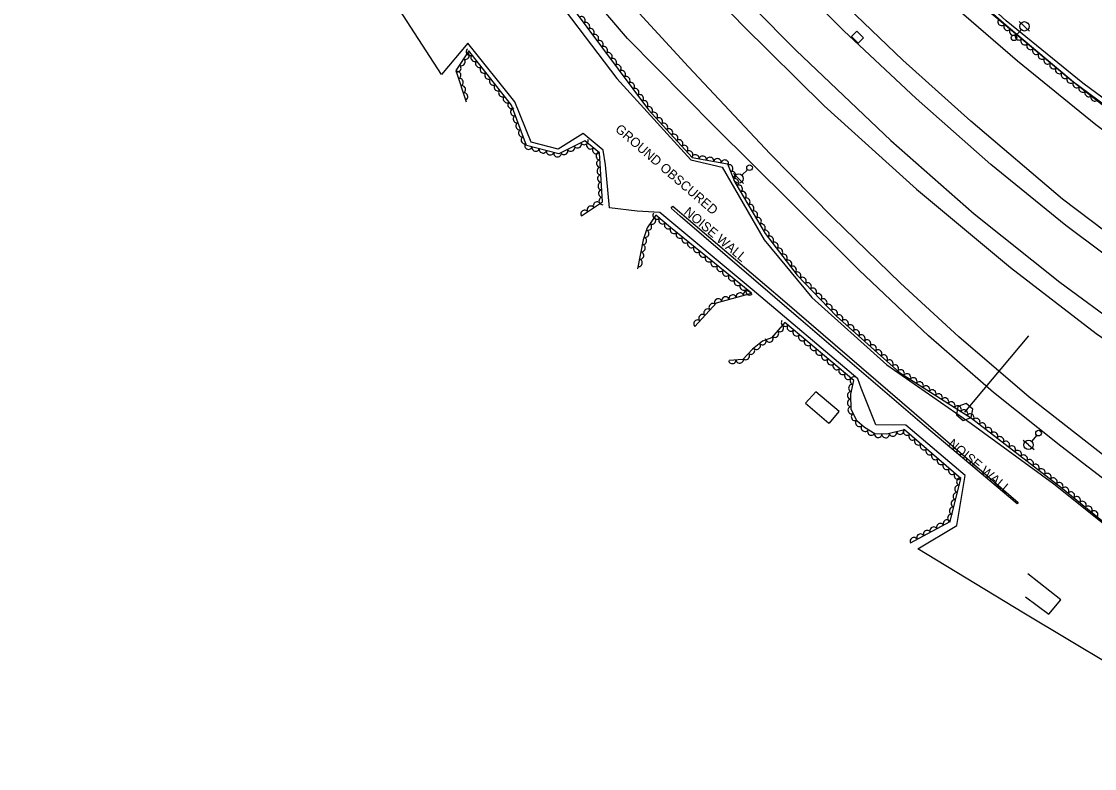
# Model space of a CAD drawing. Extents: x 1722896 to 1754269, y 648279 to 666297.
# Drawn here: x 1727994 to 1728567, y 652802 to 653201 of the extents above; entities that cross this region are included whole.
import ezdxf

# ---------------------------------------------------------------- set-up
doc = ezdxf.new("R2010")
doc.units = 0
for name, color, linetype in [('DESIGN - CENTERLINE - Proposed Text', 7, 'Continuous'), ('DESIGN - PUBLIC HEARING - Shapes', 7, 'Continuous'), ('DESIGN - SCRATCH - User 1', 7, 'Continuous'), ('SURVEY - CENTERLINE - Preliminary', 7, 'Continuous'), ('SURVEY - CENTERLINE - Preliminary Text', 7, 'Continuous'), ('SURVEY - DRAINAGE - Natural Features', 7, 'Continuous'), ('SURVEY - DTM - Breaklines', 7, 'Continuous'), ('SURVEY - VEGETATION - Features with Text', 7, 'Continuous')]:
    doc.layers.add(name, color=color, linetype=linetype)

msp = doc.modelspace()

# ---------------------------------------------------------------- linework, layer by layer
at = {"layer": 'DESIGN - CENTERLINE - Proposed Text'}
for points in [[(1728425.53, 652986.47), (1728430.66, 652992.59), (1728418.23, 653003.15), (1728412.75, 652997.07), (1728425.3, 652986.37), (1728425.63, 652986.76)], [(1728425.53, 652986.47), (1728430.66, 652992.59), (1728418.23, 653003.15), (1728412.75, 652997.07), (1728425.3, 652986.37), (1728425.63, 652986.76)], [(1728530.2, 652893.66), (1728542.56, 652884.45), (1728549.07, 652892.2), (1728531.38, 652905.94)], [(1728530.2, 652893.66), (1728542.56, 652884.45), (1728549.07, 652892.2), (1728531.38, 652905.94)]]:
    msp.add_lwpolyline(points, dxfattribs=at)
at = {"layer": 'DESIGN - PUBLIC HEARING - Shapes'}
for p, q in [((1728531.79, 653033.01), (1728497.71, 652992.4)), ((1728497.67, 652992.37), (1728497.67, 652992.37))]:
    msp.add_line(p, q, dxfattribs=at)
msp.add_lwpolyline([(1728498.48, 652996.91), (1728494.14, 652995.33), (1728493.4, 652990.86), (1728496.96, 652987.87), (1728501.19, 652989.41), (1728502.04, 652993.92), (1728498.48, 652996.91)], dxfattribs=at)
at = {"layer": 'DESIGN - SCRATCH - User 1'}
msp.add_lwpolyline([(1728525.72, 652943.34), (1728476.33, 652985.06), (1728409.12, 653042.69), (1728345.9, 653096.95), (1728341.02, 653101.27), (1728341.92, 653102.34), (1728400.45, 653052.38), (1728478.33, 652985.31), (1728526.26, 652944.08), (1728525.72, 652943.34)], dxfattribs=at)
at = {"layer": 'SURVEY - CENTERLINE - Preliminary'}
for points in [[(1729025.44, 652938.98), (1728983.05, 652950.75), (1728945.21, 652967.39), (1728897.36, 652978.41), (1728828.06, 653007.8), (1728765.82, 653035.37), (1728696.37, 653073.67), (1728627.12, 653119.03), (1728560.75, 653167.91), (1728519.89, 653201.22), (1728463.57, 653252.92), (1728393.97, 653323.6), (1728323.9, 653411.12), (1728259.5, 653503.26), (1728204.97, 653590.83), (1728225.69, 653606.96)], [(1728271.02, 653224.75), (1728312.16, 653170.46), (1728351.65, 653127.01), (1728368.35, 653123.05), (1728390.68, 653084.32), (1728416.1, 653053.58), (1728456.18, 653017.56), (1728501.21, 652986.26), (1728545.32, 652954.02), (1728596.7, 652912.93)], [(1728598.91, 652843.36), (1728529.34, 652885.09), (1728472.66, 652919.36), (1728493.59, 652931.74), (1728497.99, 652958.46), (1728466.24, 652985.3), (1728450.27, 652985.63), (1728442.52, 653005.06), (1728440.65, 653010.11), (1728384.23, 653057.87), (1728334.99, 653098.89), (1728322.91, 653099.57), (1728308.2, 653101.43), (1728306.12, 653124.34), (1728304.71, 653132.2), (1728294.04, 653141.15), (1728280.72, 653132.7), (1728266.38, 653136.53), (1728257.6, 653157.97), (1728232.56, 653189.34), (1728218.43, 653172.67), (1728194.02, 653210.47)]]:
    msp.add_lwpolyline(points, dxfattribs=at)
at = {"layer": 'SURVEY - CENTERLINE - Preliminary Text'}
for points in [[(1728186.39, 653589.42), (1728207.62, 653554.27), (1728235.91, 653508.6), (1728266.56, 653462.8), (1728295.87, 653421.26), (1728326.73, 653381.65), (1728358.07, 653344.29), (1728387.56, 653311.6), (1728420.72, 653276.81), (1728453.38, 653244.85), (1728488.14, 653212.65), (1728525.99, 653179.79), (1728567.76, 653145.91), (1728613.33, 653111.9), (1728660.86, 653079.8), (1728707.4, 653051.54), (1728753.51, 653026.84), (1728797.87, 653004.89), (1728842.78, 652985.62), (1728892.53, 652965.82), (1728952.16, 652946.23), (1729000.03, 652931.84)], [(1728591.29, 653140.62), (1728556.87, 653167.66), (1728521.08, 653197.59), (1728489.14, 653225.65), (1728457.18, 653255.92), (1728435.12, 653277.55), (1728408.35, 653304.96), (1728384.03, 653332.36), (1728361.42, 653359.79), (1728331.47, 653397.77), (1728301.68, 653437.44), (1728270.9, 653481.32), (1728242.77, 653524.23), (1728215.81, 653567.09), (1728201.45, 653592.33)], [(1728947.46, 652883.31), (1728864.28, 652912.45), (1728794.44, 652942.17), (1728712.03, 652984.85), (1728645.42, 653025.14), (1728590.41, 653062.9), (1728551.73, 653092.05), (1728511.67, 653124.5), (1728471.84, 653159.8), (1728433.24, 653195.88), (1728392.62, 653236.52), (1728355.07, 653277.43), (1728312.97, 653326.06), (1728274.75, 653373.53), (1728244.36, 653414.5), (1728211.08, 653462.8), (1728179.82, 653511.6), (1728154.14, 653554.57), (1728140.81, 653577.59)], [(1728956.15, 652890.93), (1728915.46, 652904.6), (1728871.78, 652920.62), (1728823.89, 652940.47), (1728779.83, 652961.06), (1728734.93, 652983.89), (1728687.55, 653010.92), (1728639.67, 653041), (1728595.92, 653071.26), (1728550.01, 653106), (1728501.04, 653147.67), (1728464.72, 653180.27), (1728431.32, 653212.21), (1728395.68, 653248.68), (1728358.05, 653289.84), (1728326.87, 653325.83), (1728293.99, 653366.06), (1728260.47, 653410.38), (1728229.33, 653454.87), (1728197.27, 653503.88), (1728169.01, 653549.54), (1728150.8, 653580.53)], [(1728115.83, 653569.15), (1728119.68, 653562.24), (1728165.3, 653486.52), (1728200.29, 653432.7), (1728237.06, 653380.5), (1728276.45, 653330.5), (1728317.8, 653280.96), (1728361.72, 653232.05), (1728407.71, 653185.4), (1728458.34, 653137.42), (1728502.77, 653098.24), (1728548.52, 653061.79), (1728581.44, 653037.45), (1728613.09, 653016.15), (1728650.77, 652991.4), (1728678.59, 652974.11), (1728724.43, 652948.71), (1728774.85, 652923.69), (1728834.79, 652896.93), (1728870.6, 652882.15), (1728904.28, 652870.28), (1728927.75, 652862.44)], [(1728106.09, 653565.38), (1728132.01, 653521.27), (1728163.72, 653470.23), (1728198.73, 653417.17), (1728230.29, 653372.8), (1728264.51, 653328.43), (1728301.95, 653283.06), (1728340.47, 653239.31), (1728379.11, 653198.88), (1728422.78, 653155.92), (1728471.99, 653111.28), (1728522.12, 653069.47), (1728567.95, 653034.36), (1728615.7, 653001.31), (1728659.19, 652974.23), (1728715.79, 652941.63), (1728781.32, 652908.78), (1728851.78, 652878.35), (1728888.7, 652864.48), (1728918.71, 652854.37)], [(1728863.54, 652802.06), (1728821.49, 652820.38), (1728775.21, 652842.27), (1728720.82, 652870.99), (1728671.26, 652900.62), (1728624.08, 652930.96), (1728572.88, 652968.45), (1728532.23, 653000.37), (1728494.67, 653032.49), (1728463.45, 653061.14), (1728427.34, 653096.22), (1728393.97, 653130.25), (1728350.31, 653176.66), (1728303.78, 653227.57), (1728262.44, 653275.42), (1728217.62, 653331.31), (1728173.02, 653392.32), (1728133.95, 653450.97), (1728099.2, 653506.95), (1728072.75, 653552.44)], [(1728822.2, 652809.15), (1728785.38, 652826.09), (1728738.16, 652850.48), (1728698.12, 652873), (1728662.52, 652894.65), (1728622.03, 652921.03), (1728580.49, 652949.91), (1728549.02, 652974.14), (1728513.15, 653002.82), (1728478.49, 653033.02), (1728441.34, 653068.11), (1728404.84, 653104.52), (1728364.13, 653144.9), (1728317.82, 653191.84), (1728287.29, 653227.58), (1728284.96, 653230.03), (1728280.31, 653233.34), (1728276.29, 653234.43), (1728271.25, 653233.44), (1728264.08, 653232.82), (1728259.23, 653230.96)]]:
    msp.add_lwpolyline(points, dxfattribs=at)
at = {"layer": 'SURVEY - DRAINAGE - Natural Features'}
msp.add_line((1728440.49, 653192.55), (1728440.49, 653192.55), dxfattribs=at)
msp.add_lwpolyline([(1728437.31, 653192.87), (1728440.11, 653195.73), (1728443.68, 653192.23), (1728440.88, 653189.37), (1728437.31, 653192.87)], dxfattribs=at)
at = {"layer": 'SURVEY - DTM - Breaklines'}
for p, q in [((1728529.62, 653198.29), (1728526.83, 653200.8)), ((1728525.09, 653193.28), (1728527.94, 653196.43)), ((1728529.62, 653198.29), (1728532.4, 653195.78)), ((1728377.03, 653117.04), (1728374.4, 653119.72)), ((1728381.85, 653121.76), (1728378.81, 653118.79)), ((1728377.03, 653117.04), (1728379.65, 653114.36)), ((1728531.85, 652974.82), (1728528.98, 652977.23)), ((1728536.19, 652979.99), (1728533.46, 652976.74)), ((1728531.85, 652974.82), (1728534.73, 652972.41))]:
    msp.add_line(p, q, dxfattribs=at)
for centre, radius in [((1728529.62, 653198.29), 2.5), ((1728524.09, 653192.17), 1.5), ((1728377.03, 653117.04), 2.5), ((1728382.92, 653122.81), 1.5), ((1728537.16, 652981.14), 1.5), ((1728531.85, 652974.82), 2.5)]:
    msp.add_circle(centre, radius, dxfattribs=at)
at = {"layer": 'SURVEY - VEGETATION - Features with Text'}
for points in [[(1729008.8, 652937.3), (1728926.54, 652962.62), (1728823.57, 653007.24), (1728745.63, 653042.32), (1728684.48, 653077.21), (1728614.85, 653124.77), (1728554.42, 653169.63), (1728506.38, 653209.8), (1728456.48, 653257.37), (1728401.52, 653313.09), (1728374.97, 653343), (1728338.77, 653388.42), (1728294.08, 653449.68), (1728255.51, 653505.86), (1728219.4, 653563.08), (1728202.4, 653593.4), (1728225.17, 653609.3), (1728252.04, 653612.82), (1728291.34, 653612.92), (1728347.43, 653614.57)], [(1727994.33, 653516.85), (1728013.66, 653533.35), (1728037.42, 653543.36), (1728079.26, 653475.6), (1728115.22, 653423.89), (1728152.7, 653372.46), (1728202.11, 653307.39), (1728227.37, 653273.47), (1728243.18, 653265.48), (1728252.18, 653243.38), (1728279.8, 653219.67), (1728328.93, 653153.77), (1728352.37, 653128.19), (1728371.2, 653124.82), (1728375.12, 653115.19), (1728391.22, 653087.7), (1728408.28, 653065.38), (1728429.38, 653043.63), (1728462.87, 653013.53), (1728501.29, 652989.19), (1728548.96, 652952.31), (1728598.39, 652912.21)], [(1728293.14, 653097.14), (1728304.47, 653104.69), (1728302.79, 653130.69), (1728294.98, 653137.11), (1728281.16, 653130.29), (1728263.93, 653134.75), (1728255.87, 653156.29), (1728233.15, 653185.27), (1728226.21, 653174.67), (1728231.63, 653157.91)], [(1728353.68, 653038.13), (1728365.33, 653050.71), (1728384, 653055.82), (1728340.77, 653090.97), (1728332.91, 653097.57), (1728328.33, 653090.68), (1728326.22, 653084.28), (1728323.2, 653068.91)], [(1728468.81, 652922.55), (1728490.02, 652933.88), (1728495.75, 652956.91), (1728465.69, 652982.93), (1728456.2, 652980.51), (1728449.77, 652980.72), (1728444.26, 652984.04), (1728440.16, 652987.65), (1728437.06, 652993.91), (1728437.04, 653001.95), (1728438.5, 653009.22), (1728401.69, 653040.13), (1728394.71, 653032.07), (1728389.89, 653030.25), (1728384.49, 653025.91), (1728379.26, 653020.51), (1728372, 653019.97)]]:
    msp.add_lwpolyline(points, dxfattribs=at)
for centre, major_axis in [((1728293.29, 653201.58), (1.2, -1.6)), ((1728295.68, 653198.37), (1.2, -1.6)), ((1728517.41, 653200.58), (-1.53, 1.28)), ((1728520.48, 653198.02), (-1.53, 1.28)), ((1728298.07, 653195.16), (1.2, -1.6)), ((1728300.46, 653191.95), (1.2, -1.6)), ((1728523.55, 653195.45), (-1.53, 1.28)), ((1728526.61, 653192.89), (-1.53, 1.28)), ((1728302.85, 653188.75), (1.2, -1.6)), ((1728305.24, 653185.54), (1.2, -1.6)), ((1728529.68, 653190.32), (-1.53, 1.28)), ((1728532.75, 653187.75), (-1.53, 1.28)), ((1728231.4, 653182.6), (-1.1, -1.67)), ((1728233.65, 653184.63), (-1.23, 1.57)), ((1728236.12, 653181.48), (-1.23, 1.57)), ((1728307.64, 653182.33), (1.2, -1.6)), ((1728535.82, 653185.19), (-1.53, 1.28)), ((1728538.89, 653182.62), (-1.53, 1.28)), ((1728227.02, 653175.91), (-1.1, -1.67)), ((1728229.21, 653179.25), (-1.1, -1.67)), ((1728238.59, 653178.33), (-1.23, 1.57)), ((1728241.06, 653175.18), (-1.23, 1.57)), ((1728310.03, 653179.13), (1.2, -1.6)), ((1728312.42, 653175.92), (1.2, -1.6)), ((1728541.96, 653180.06), (-1.53, 1.28)), ((1728545.03, 653177.49), (-1.53, 1.28)), ((1728548.09, 653174.93), (-1.53, 1.28)), ((1728226.98, 653172.27), (0.62, -1.9)), ((1728228.22, 653168.47), (0.62, -1.9)), ((1728243.52, 653172.04), (-1.23, 1.57)), ((1728245.99, 653168.89), (-1.23, 1.57)), ((1728314.81, 653172.71), (1.2, -1.6)), ((1728317.2, 653169.5), (1.2, -1.6)), ((1728551.16, 653172.36), (-1.53, 1.28)), ((1728554.23, 653169.79), (-1.53, 1.28)), ((1728229.45, 653164.66), (0.62, -1.9)), ((1728248.46, 653165.74), (-1.23, 1.57)), ((1728319.59, 653166.3), (1.2, -1.6)), ((1728321.98, 653163.09), (1.2, -1.6)), ((1728557.43, 653167.4), (-1.61, 1.19)), ((1728560.65, 653165.01), (-1.61, 1.19)), ((1728230.68, 653160.85), (0.62, -1.9)), ((1728250.93, 653162.59), (-1.23, 1.57)), ((1728253.4, 653159.44), (-1.23, 1.57)), ((1728324.37, 653159.88), (1.2, -1.6)), ((1728563.86, 653162.63), (-1.61, 1.19)), ((1728567.07, 653160.24), (-1.61, 1.19)), ((1728255.86, 653156.3), (-1.23, 1.57)), ((1728257.27, 653152.55), (-0.7, 1.87)), ((1728326.76, 653156.68), (1.2, -1.6)), ((1728329.18, 653153.49), (1.35, -1.47)), ((1728258.67, 653148.81), (-0.7, 1.87)), ((1728331.88, 653150.54), (1.35, -1.47)), ((1728334.58, 653147.59), (1.35, -1.47)), ((1728260.07, 653145.06), (-0.7, 1.87)), ((1728261.47, 653141.31), (-0.7, 1.87)), ((1728337.29, 653144.65), (1.35, -1.47)), ((1728339.99, 653141.7), (1.35, -1.47)), ((1728262.87, 653137.57), (-0.7, 1.87)), ((1728291.2, 653135.25), (-1.79, -0.89)), ((1728294.78, 653137.02), (-1.79, -0.89)), ((1728342.69, 653138.75), (1.35, -1.47)), ((1728345.39, 653135.8), (1.35, -1.47)), ((1728264.89, 653134.5), (-1.94, 0.5)), ((1728268.76, 653133.5), (-1.94, 0.5)), ((1728272.63, 653132.5), (-1.94, 0.5)), ((1728276.51, 653131.5), (-1.94, 0.5)), ((1728280.38, 653130.5), (-1.94, 0.5)), ((1728284.02, 653131.71), (-1.79, -0.89)), ((1728287.61, 653133.48), (-1.79, -0.89)), ((1728297.9, 653134.71), (-1.54, 1.27)), ((1728300.99, 653132.17), (-1.54, 1.27)), ((1728302.9, 653129.02), (-0.13, 2)), ((1728348.1, 653132.85), (1.35, -1.47)), ((1728350.8, 653129.9), (1.35, -1.47)), ((1728303.16, 653125.03), (-0.13, 2)), ((1728354.02, 653127.89), (1.97, -0.35)), ((1728357.96, 653127.19), (1.97, -0.35)), ((1728361.89, 653126.49), (1.97, -0.35)), ((1728365.83, 653125.78), (1.97, -0.35)), ((1728369.77, 653125.08), (1.97, -0.35)), ((1728372.16, 653122.46), (0.75, -1.85)), ((1728303.41, 653121.04), (-0.13, 2)), ((1728303.67, 653117.05), (-0.13, 2)), ((1728373.67, 653118.76), (0.75, -1.85)), ((1728303.93, 653113.06), (-0.13, 2)), ((1728375.2, 653115.06), (1.01, -1.73)), ((1728377.22, 653111.61), (1.01, -1.73)), ((1728304.19, 653109.07), (-0.13, 2)), ((1728379.24, 653108.16), (1.01, -1.73)), ((1728298.13, 653100.47), (1.66, 1.11)), ((1728301.46, 653102.68), (1.66, 1.11)), ((1728304.44, 653105.07), (-0.13, 2)), ((1728381.26, 653104.71), (1.01, -1.73)), ((1728383.28, 653101.26), (1.01, -1.73)), ((1728294.8, 653098.25), (1.66, 1.11)), ((1728330.97, 653094.64), (-1.11, -1.67)), ((1728333.28, 653097.25), (-1.53, 1.29)), ((1728336.35, 653094.68), (-1.53, 1.29)), ((1728385.3, 653097.8), (1.01, -1.73)), ((1728387.32, 653094.35), (1.01, -1.73)), ((1728328.75, 653091.31), (-1.11, -1.67)), ((1728339.41, 653092.11), (-1.53, 1.29)), ((1728342.5, 653089.57), (-1.55, 1.26)), ((1728389.34, 653090.9), (1.01, -1.73)), ((1728326.12, 653083.78), (-0.39, -1.96)), ((1728327.32, 653087.6), (-0.63, -1.9)), ((1728345.6, 653087.05), (-1.55, 1.26)), ((1728348.71, 653084.52), (-1.55, 1.26)), ((1728391.4, 653087.47), (1.21, -1.59)), ((1728393.82, 653084.29), (1.21, -1.59)), ((1728325.35, 653079.86), (-0.39, -1.96)), ((1728351.81, 653082), (-1.55, 1.26)), ((1728354.91, 653079.47), (-1.55, 1.26)), ((1728396.25, 653081.11), (1.21, -1.59)), ((1728398.68, 653077.93), (1.21, -1.59)), ((1728323.81, 653072.01), (-0.39, -1.96)), ((1728324.58, 653075.93), (-0.39, -1.96)), ((1728358.02, 653076.95), (-1.55, 1.26)), ((1728361.12, 653074.43), (-1.55, 1.26)), ((1728364.22, 653071.9), (-1.55, 1.26)), ((1728401.11, 653074.76), (1.21, -1.59)), ((1728403.54, 653071.58), (1.21, -1.59)), ((1728367.33, 653069.38), (-1.55, 1.26)), ((1728370.43, 653066.86), (-1.55, 1.26)), ((1728405.97, 653068.4), (1.21, -1.59)), ((1728408.41, 653065.24), (1.39, -1.44)), ((1728373.53, 653064.33), (-1.55, 1.26)), ((1728376.64, 653061.81), (-1.55, 1.26)), ((1728411.2, 653062.37), (1.39, -1.44)), ((1728413.98, 653059.49), (1.39, -1.44)), ((1728377.73, 653054.1), (1.93, 0.53)), ((1728379.74, 653059.28), (-1.55, 1.26)), ((1728381.59, 653055.16), (1.93, 0.53)), ((1728382.84, 653056.76), (-1.55, 1.26)), ((1728416.77, 653056.62), (1.39, -1.44)), ((1728419.56, 653053.75), (1.39, -1.44)), ((1728363.19, 653048.4), (1.36, 1.47)), ((1728366.15, 653050.93), (1.93, 0.53)), ((1728370.01, 653051.99), (1.93, 0.53)), ((1728373.87, 653053.04), (1.93, 0.53)), ((1728422.34, 653050.88), (1.39, -1.44)), ((1728425.13, 653048.01), (1.39, -1.44)), ((1728357.75, 653042.53), (1.36, 1.47)), ((1728360.47, 653045.46), (1.36, 1.47)), ((1728427.91, 653045.14), (1.39, -1.44)), ((1728430.79, 653042.36), (1.49, -1.34)), ((1728355.04, 653039.6), (1.36, 1.47)), ((1728399.18, 653037.22), (-1.31, -1.51)), ((1728401.81, 653040.03), (-1.53, 1.29)), ((1728404.88, 653037.45), (-1.53, 1.29)), ((1728433.76, 653039.69), (1.49, -1.34)), ((1728436.74, 653037.01), (1.49, -1.34)), ((1728396.56, 653034.2), (-1.31, -1.51)), ((1728407.94, 653034.88), (-1.53, 1.29)), ((1728411, 653032.31), (-1.53, 1.29)), ((1728439.71, 653034.34), (1.49, -1.34)), ((1728442.69, 653031.67), (1.49, -1.34)), ((1728386.75, 653027.73), (-1.56, -1.25)), ((1728389.87, 653030.23), (-1.56, -1.25)), ((1728393.61, 653031.65), (-1.87, -0.71)), ((1728414.07, 653029.74), (-1.53, 1.29)), ((1728417.13, 653027.16), (-1.53, 1.29)), ((1728445.66, 653028.99), (1.49, -1.34)), ((1728448.64, 653026.32), (1.49, -1.34)), ((1728380.94, 653022.25), (-1.39, -1.44)), ((1728383.72, 653025.12), (-1.39, -1.44)), ((1728420.19, 653024.59), (-1.53, 1.29)), ((1728423.26, 653022.02), (-1.53, 1.29)), ((1728451.61, 653023.65), (1.49, -1.34)), ((1728454.59, 653020.97), (1.49, -1.34)), ((1728373.7, 653020.1), (-1.99, -0.15)), ((1728377.69, 653020.39), (-1.99, -0.15)), ((1728426.32, 653019.45), (-1.53, 1.29)), ((1728429.38, 653016.88), (-1.53, 1.29)), ((1728457.56, 653018.3), (1.49, -1.34)), ((1728460.54, 653015.63), (1.49, -1.34)), ((1728432.45, 653014.3), (-1.53, 1.29)), ((1728435.51, 653011.73), (-1.53, 1.29)), ((1728438.48, 653009.13), (0.39, 1.96)), ((1728463.6, 653013.07), (1.69, -1.07)), ((1728466.98, 653010.93), (1.69, -1.07)), ((1728470.36, 653008.79), (1.69, -1.07)), ((1728437.69, 653005.21), (0.39, 1.96)), ((1728473.74, 653006.65), (1.69, -1.07)), ((1728477.12, 653004.5), (1.69, -1.07)), ((1728480.5, 653002.36), (1.69, -1.07)), ((1728437.04, 653001.27), (-0.01, 2)), ((1728437.05, 652997.27), (-0.01, 2)), ((1728483.87, 653000.22), (1.69, -1.07)), ((1728487.25, 652998.08), (1.69, -1.07)), ((1728437.35, 652993.34), (-0.89, 1.79)), ((1728490.63, 652995.94), (1.69, -1.07)), ((1728494.01, 652993.8), (1.69, -1.07)), ((1728497.39, 652991.66), (1.69, -1.07)), ((1728439.12, 652989.75), (-0.89, 1.79)), ((1728441.41, 652986.56), (-1.5, 1.32)), ((1728500.77, 652989.52), (1.69, -1.07)), ((1728503.97, 652987.12), (1.58, -1.22)), ((1728444.43, 652983.94), (-1.71, 1.03)), ((1728447.85, 652981.87), (-1.71, 1.03)), ((1728459.42, 652981.33), (-1.94, -0.49)), ((1728463.3, 652982.32), (-1.94, -0.49)), ((1728466.85, 652981.93), (-1.51, 1.31)), ((1728507.13, 652984.67), (1.58, -1.22)), ((1728510.29, 652982.23), (1.58, -1.22)), ((1728513.46, 652979.78), (1.58, -1.22)), ((1728451.53, 652980.66), (-2, 0.06)), ((1728455.53, 652980.53), (-2, 0.06)), ((1728469.87, 652979.31), (-1.51, 1.31)), ((1728472.9, 652976.69), (-1.51, 1.31)), ((1728516.62, 652977.33), (1.58, -1.22)), ((1728519.79, 652974.88), (1.58, -1.22)), ((1728475.92, 652974.07), (-1.51, 1.31)), ((1728478.95, 652971.46), (-1.51, 1.31)), ((1728481.97, 652968.84), (-1.51, 1.31)), ((1728522.95, 652972.44), (1.58, -1.22)), ((1728526.11, 652969.99), (1.58, -1.22)), ((1728485, 652966.22), (-1.51, 1.31)), ((1728488.02, 652963.6), (-1.51, 1.31)), ((1728529.28, 652967.54), (1.58, -1.22)), ((1728532.44, 652965.09), (1.58, -1.22)), ((1728535.6, 652962.65), (1.58, -1.22)), ((1728491.04, 652960.98), (-1.51, 1.31)), ((1728494.07, 652958.37), (-1.51, 1.31)), ((1728538.77, 652960.2), (1.58, -1.22)), ((1728541.93, 652957.75), (1.58, -1.22)), ((1728494.35, 652951.31), (0.48, 1.94)), ((1728495.32, 652955.19), (0.48, 1.94)), ((1728545.1, 652955.3), (1.58, -1.22)), ((1728548.26, 652952.86), (1.58, -1.22)), ((1728493.39, 652947.42), (0.48, 1.94)), ((1728551.38, 652950.35), (1.55, -1.26)), ((1728554.48, 652947.83), (1.55, -1.26)), ((1728557.59, 652945.31), (1.55, -1.26)), ((1728491.45, 652939.66), (0.48, 1.94)), ((1728492.42, 652943.54), (0.48, 1.94)), ((1728560.7, 652942.79), (1.55, -1.26)), ((1728563.8, 652940.27), (1.55, -1.26)), ((1728490.49, 652935.78), (0.48, 1.94)), ((1728566.91, 652937.75), (1.55, -1.26)), ((1728481.16, 652929.15), (1.76, 0.94)), ((1728484.68, 652931.03), (1.76, 0.94)), ((1728488.21, 652932.92), (1.76, 0.94)), ((1728470.57, 652923.49), (1.76, 0.94)), ((1728474.1, 652925.38), (1.76, 0.94)), ((1728477.63, 652927.26), (1.76, 0.94))]:
    msp.add_ellipse(centre, major_axis=major_axis, ratio=0.940188, start_param=0, end_param=3.141593, dxfattribs=at)

# ---------------------------------------------------------------- texts
at = {"layer": 'DESIGN - SCRATCH - User 1'}
for rotation, p in [(320.0029, (1728347.48, 653098.47)), (320.0356, (1728488.45, 652974.7))]:
    msp.add_text('NOISE WALL', height=5, rotation=rotation, dxfattribs=at).set_placement(p)
at = {"layer": 'SURVEY - CENTERLINE - Preliminary'}
msp.add_text('GROUND OBSCURED', height=5, rotation=319.1609, dxfattribs=at).set_placement((1728310.81, 653142.75))

doc.saveas('drawing.dxf')
